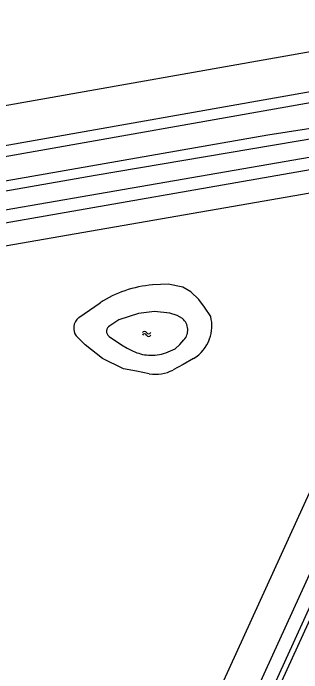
# Model space of a CAD drawing. Extents: x 133000 to 136000, y 400500 to 403500.
# Drawn here: x 134572.8 to 134624.3, y 402201.5 to 402319.2 of the extents above; entities that cross this region are included whole.
import ezdxf

# ---------------------------------------------------------------- set-up
doc = ezdxf.new("R2010")
doc.units = 0
for name, color, linetype in [('gg-kntw-bovenkant insteek waterloop', 7, 'Continuous'), ('gg-kntw-waterlijn', 7, 'Continuous'), ('gt-grn-groengrens', 7, 'Continuous'), ('gt-symb-watersymbool', 7, 'Continuous'), ('gx-grn-maaiveld', 7, 'Continuous')]:
    doc.layers.add(name, color=color, linetype=linetype)

# ---------------------------------------------------------------- blocks, each defined once
blk = doc.blocks.new('gt0-WA')
at = {"layer": 'gt-symb-watersymbool'}
for centre, start, end in [((-0.32, 0.02), 28.0725, 151.9275), ((0.43, 0.42), 208.0725, 331.9275), ((-0.32, -0.43), 28.0725, 151.9275), ((0.43, -0.03), 208.0725, 331.9275)]:
    blk.add_arc(centre, 0.425, start, end, dxfattribs=at)

msp = doc.modelspace()

# ---------------------------------------------------------------- linework, layer by layer
at = {"layer": 'gg-kntw-bovenkant insteek waterloop'}
for p, q in [((134640.8, 402293.85), (134500, 402269.3)), ((134584.54, 402264.88), (134588.34, 402267.5))]:
    msp.add_line(p, q, dxfattribs=at)
for points in [[(134500, 402276.78), (134618.29, 402297.48), (134641.64, 402301.12)], [(134608.08, 402265.05), (134606.94, 402266.76), (134605.98, 402268.09), (134604.54, 402269.44), (134603.13, 402270.33), (134600.49, 402270.81), (134599.09, 402270.77), (134597.7, 402270.69)], [(134597.12, 402254.86), (134594.81, 402255.29), (134592.5, 402255.75), (134588.77, 402257.55), (134585.67, 402260.03), (134584.07, 402261.62)], [(134604.99, 402257.57), (134603.18, 402256.53), (134601.35, 402255.53)]]:
    msp.add_lwpolyline(points, dxfattribs=at)
for centre, radius, start, end in [((134599.22, 402250.88), 19.87, 94.3855, 108.9695), ((134599.2, 402250.93), 19.82, 108.9743, 123.2395), ((134585.97, 402263.01), 2.36, 127.4023, 173.9993), ((134601.56, 402263.37), 6.73, 340.1359, 14.4677), ((134585.97, 402263.01), 2.36, 174.0176, 216.059), ((134601.54, 402263.37), 6.75, 300.7696, 340.1836), ((134598.26, 402261.36), 6.6, 260.0346, 297.8911)]:
    msp.add_arc(centre, radius, start, end, dxfattribs=at)
at = {"layer": 'gg-kntw-waterlijn'}
for points in [[(134655.67, 402298.92), (134655.17, 402301.6), (134627.2, 402296.91), (134587.43, 402290.24), (134420.32, 402260.99), (134355.39, 402249.35), (134336.18, 402245.91), (134336.47, 402244.28), (134337.38, 402242.91), (134373.64, 402249.56), (134434.86, 402260.29), (134496.86, 402270.78), (134563.75, 402282.76), (134654.51, 402298.48), (134655.67, 402298.92)], [(134603.05, 402264.72), (134602.11, 402265.25), (134600.79, 402265.66), (134598.07, 402265.97), (134595.21, 402265.63), (134591.7, 402264.46), (134590.08, 402263.39)], [(134589.96, 402261.52), (134592.13, 402260.01), (134593.16, 402259.43), (134594.21, 402258.89)], [(134600.05, 402258.57), (134601.76, 402259.33), (134602.55, 402260.1), (134603.3, 402260.91)]]:
    msp.add_lwpolyline(points, dxfattribs=at)
for centre, radius, start, end in [((134601.33, 402262.69), 2.65, 2.8709, 49.8227), ((134590.53, 402262.43), 1.07, 175.578, 237.7379), ((134590.53, 402262.42), 1.07, 114.932, 175.4418), ((134601.33, 402262.69), 2.66, 317.8893, 2.9468), ((134597.54, 402265.92), 7.77, 244.6852, 265.9436), ((134597.53, 402265.93), 7.78, 265.9704, 288.8956)]:
    msp.add_arc(centre, radius, start, end, dxfattribs=at)
at = {"layer": 'gt-grn-groengrens'}
for p, q in [((134664.8, 402319.17), (134333.92, 402260.63)), ((134333.12, 402253.46), (134661.17, 402311.47)), ((134660.12, 402309.25), (134333.46, 402251.49)), ((134338.04, 402237.33), (134652.11, 402291.67)), ((134652.11, 402291.67), (134610.09, 402199.45))]:
    msp.add_line(p, q, dxfattribs=at)
for points in [[(134572.39, 402091.37), (134571.14, 402094.03), (134615.12, 402189.92), (134666.11, 402301.62)], [(134663.2, 402301.17), (134612.85, 402190.97), (134568.75, 402094.79), (134561.75, 402094.5)]]:
    msp.add_lwpolyline(points, dxfattribs=at)
at = {"layer": 'gx-grn-maaiveld'}
msp.add_lwpolyline([(134576.81, 402093.32), (134574.91, 402094.04), (134574.25, 402094.51), (134573.88, 402095.39), (134573.83, 402096.48), (134573.92, 402097.26), (134574.25, 402098.32), (134666.08, 402298.99), (134666.52, 402299.92), (134666.7, 402300.72), (134666.71, 402301.54), (134666.77, 402302.09), (134666.98, 402302.84), (134667.27, 402303.46), (134667.65, 402303.98), (134668.23, 402304.46), (134668.99, 402305.27), (134670.28, 402307.76)], dxfattribs=at)

# ---------------------------------------------------------------- block references
at = {"layer": 'gt-symb-watersymbool'}
msp.add_blockref('gt0-WA', (134596.57, 402261.97), dxfattribs=at)

doc.saveas('drawing.dxf')
